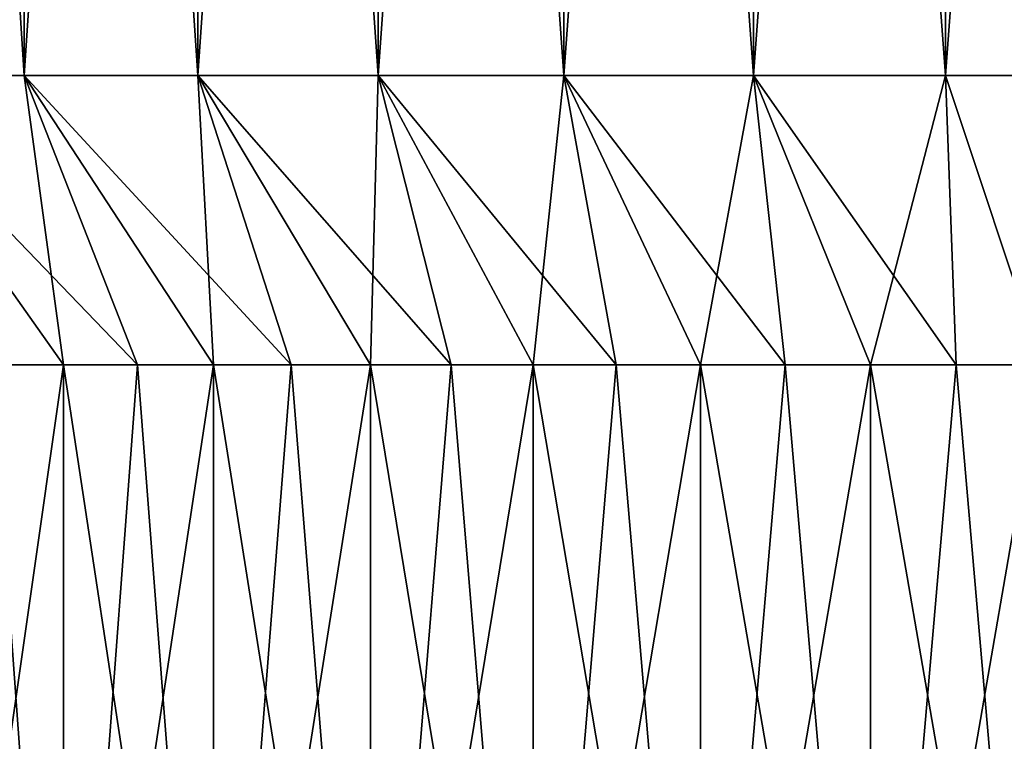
# Model space of a CAD drawing. Header units: metres. Extents: x -104 to 104, y -68 to 90.
# Tile 720 of 744: x 70.31 to 76.27, y 68.81 to 73.18. Entities that reach past the tile are written whole.
import ezdxf

# ---------------------------------------------------------------- set-up
doc = ezdxf.new("R2010")
doc.units = ezdxf.units.M
doc.layers.add('solid_FIT-BATH-153_SW0002', color=7, linetype='CONTINUOUS')

msp = doc.modelspace()

# ---------------------------------------------------------------- linework, layer by layer
at = {"layer": 'solid_FIT-BATH-153_SW0002'}
for points in [[(69.338684, 72.836777, -10.849681), (69.338684, 88.586777, -10.849681), (70.339783, 88.586777, -11.447784)], [(70.339783, 72.836777, -11.447784), (69.338684, 72.836777, -10.849681), (70.339783, 88.586777, -11.447784)], [(70.339783, 72.836777, 11.447784), (70.339783, 88.586777, 11.447784), (69.338684, 88.586777, 10.849681)], [(69.338684, 72.836777, 10.849681), (70.339783, 72.836777, 11.447784), (69.338684, 88.586777, 10.849681)], [(70.339783, 72.836777, -11.447784), (70.339783, 88.586777, -11.447784), (71.390457, 88.586777, -11.953767)], [(71.390457, 72.836777, -11.953767), (70.339783, 72.836777, -11.447784), (71.390457, 88.586777, -11.953767)], [(71.390457, 72.836777, 11.953767), (71.390457, 88.586777, 11.953767), (70.339783, 88.586777, 11.447784)], [(70.339783, 72.836777, 11.447784), (71.390457, 72.836777, 11.953767), (70.339783, 88.586777, 11.447784)], [(71.390457, 72.836777, -11.953767), (71.390457, 88.586777, -11.953767), (72.48278, 88.586777, -12.363734)], [(72.48278, 72.836777, -12.363734), (71.390457, 72.836777, -11.953767), (72.48278, 88.586777, -12.363734)], [(72.48278, 72.836777, 12.363734), (72.48278, 88.586777, 12.363734), (71.390457, 88.586777, 11.953767)], [(71.390457, 72.836777, 11.953767), (72.48278, 72.836777, 12.363734), (71.390457, 88.586777, 11.953767)], [(72.48278, 72.836777, -12.363734), (72.48278, 88.586777, -12.363734), (73.60746, 88.586777, -12.674116)], [(73.60746, 72.836777, -12.674116), (72.48278, 72.836777, -12.363734), (73.60746, 88.586777, -12.674116)], [(73.60746, 72.836777, 12.674116), (73.60746, 88.586777, 12.674116), (72.48278, 88.586777, 12.363734)], [(72.48278, 72.836777, 12.363734), (73.60746, 72.836777, 12.674116), (72.48278, 88.586777, 12.363734)], [(73.60746, 72.836777, -12.674116), (73.60746, 88.586777, -12.674116), (74.754883, 88.586777, -12.882335)], [(74.754883, 72.836777, -12.882335), (73.60746, 72.836777, -12.674116), (74.754883, 88.586777, -12.882335)], [(74.754883, 72.836777, 12.882335), (74.754883, 88.586777, 12.882335), (73.60746, 88.586777, 12.674116)], [(73.60746, 72.836777, 12.674116), (74.754883, 72.836777, 12.882335), (73.60746, 88.586777, 12.674116)], [(74.754883, 72.836777, -12.882335), (74.754883, 88.586777, -12.882335), (75.916344, 88.586777, -12.986892)], [(75.916344, 72.836777, -12.986892), (74.754883, 72.836777, -12.882335), (75.916344, 88.586777, -12.986892)], [(75.916344, 72.836777, 12.986892), (75.916344, 88.586777, 12.986892), (74.754883, 88.586777, 12.882335)], [(74.754883, 72.836777, 12.882335), (75.916344, 72.836777, 12.986892), (74.754883, 88.586777, 12.882335)], [(75.916344, 72.836777, -12.986892), (75.916344, 88.586777, -12.986892), (77.083656, 88.586777, -12.986892)], [(77.083656, 72.836777, -12.986892), (75.916344, 72.836777, -12.986892), (77.083656, 88.586777, -12.986892)], [(77.083656, 72.836777, 12.986892), (77.083656, 88.586777, 12.986892), (75.916344, 88.586777, 12.986892)], [(75.916344, 72.836777, 12.986892), (77.083656, 72.836777, 12.986892), (75.916344, 88.586777, 12.986892)], [(70.577568, 71.086777, -9.564901), (69.338684, 72.836777, -10.849681), (70.339783, 72.836777, -11.447784)], [(70.577568, 71.086777, -9.564901), (70.142036, 71.086777, -9.281101), (69.338684, 72.836777, -10.849681)], [(71.025734, 71.086777, 9.828269), (70.339783, 72.836777, 11.447784), (69.338684, 72.836777, 10.849681)], [(70.577568, 71.086777, 9.564901), (71.025734, 71.086777, 9.828269), (69.338684, 72.836777, 10.849681)], [(70.142036, 71.086777, 9.281101), (70.577568, 71.086777, 9.564901), (69.338684, 72.836777, 10.849681)], [(71.485596, 71.086777, -10.070663), (70.339783, 72.836777, -11.447784), (71.390457, 72.836777, -11.953767)], [(71.025734, 71.086777, -9.828269), (70.577568, 71.086777, -9.564901), (70.339783, 72.836777, -11.447784)], [(71.485596, 71.086777, -10.070663), (71.025734, 71.086777, -9.828269), (70.339783, 72.836777, -11.447784)], [(71.956131, 71.086777, 10.291537), (71.390457, 72.836777, 11.953767), (70.339783, 72.836777, 11.447784)], [(71.485596, 71.086777, 10.070663), (71.956131, 71.086777, 10.291537), (70.339783, 72.836777, 11.447784)], [(71.025734, 71.086777, 9.828269), (71.485596, 71.086777, 10.070663), (70.339783, 72.836777, 11.447784)], [(72.436195, 71.086777, -10.490375), (71.390457, 72.836777, -11.953767), (72.48278, 72.836777, -12.363734)], [(71.956131, 71.086777, -10.291537), (71.485596, 71.086777, -10.070663), (71.390457, 72.836777, -11.953767)], [(72.436195, 71.086777, -10.490375), (71.956131, 71.086777, -10.291537), (71.390457, 72.836777, -11.953767)], [(72.924721, 71.086777, 10.666764), (72.48278, 72.836777, 12.363734), (71.390457, 72.836777, 11.953767)], [(72.436195, 71.086777, 10.490375), (72.924721, 71.086777, 10.666764), (71.390457, 72.836777, 11.953767)], [(71.956131, 71.086777, 10.291537), (72.436195, 71.086777, 10.490375), (71.390457, 72.836777, 11.953767)], [(72.924721, 71.086777, -10.666764), (72.436195, 71.086777, -10.490375), (72.48278, 72.836777, -12.363734)], [(73.420921, 71.086777, -10.820433), (72.48278, 72.836777, -12.363734), (73.60746, 72.836777, -12.674116)], [(73.420921, 71.086777, -10.820433), (72.924721, 71.086777, -10.666764), (72.48278, 72.836777, -12.363734)], [(73.924019, 71.086777, 10.95111), (73.60746, 72.836777, 12.674116), (72.48278, 72.836777, 12.363734)], [(73.420921, 71.086777, 10.820433), (73.924019, 71.086777, 10.95111), (72.48278, 72.836777, 12.363734)], [(72.924721, 71.086777, 10.666764), (73.420921, 71.086777, 10.820433), (72.48278, 72.836777, 12.363734)], [(73.924019, 71.086777, -10.95111), (73.420921, 71.086777, -10.820433), (73.60746, 72.836777, -12.674116)], [(74.432869, 71.086777, -11.058456), (73.60746, 72.836777, -12.674116), (74.754883, 72.836777, -12.882335)], [(74.432869, 71.086777, -11.058456), (73.924019, 71.086777, -10.95111), (73.60746, 72.836777, -12.674116)], [(74.946075, 71.086777, 11.142163), (74.754883, 72.836777, 12.882335), (73.60746, 72.836777, 12.674116)], [(74.432869, 71.086777, 11.058456), (74.946075, 71.086777, 11.142163), (73.60746, 72.836777, 12.674116)], [(73.924019, 71.086777, 10.95111), (74.432869, 71.086777, 11.058456), (73.60746, 72.836777, 12.674116)], [(74.946075, 71.086777, -11.142163), (74.432869, 71.086777, -11.058456), (74.754883, 72.836777, -12.882335)], [(75.462311, 71.086777, -11.20204), (74.754883, 72.836777, -12.882335), (75.916344, 72.836777, -12.986892)], [(75.462311, 71.086777, -11.20204), (74.946075, 71.086777, -11.142163), (74.754883, 72.836777, -12.882335)], [(75.980606, 71.086777, 11.238004), (75.916344, 72.836777, 12.986892), (74.754883, 72.836777, 12.882335)], [(75.462311, 71.086777, 11.20204), (75.980606, 71.086777, 11.238004), (74.754883, 72.836777, 12.882335)], [(74.946075, 71.086777, 11.142163), (75.462311, 71.086777, 11.20204), (74.754883, 72.836777, 12.882335)], [(75.980606, 71.086777, -11.238004), (75.462311, 71.086777, -11.20204), (75.916344, 72.836777, -12.986892)], [(76.5, 71.086777, -11.25), (75.916344, 72.836777, -12.986892), (77.083656, 72.836777, -12.986892)], [(76.5, 71.086777, -11.25), (75.980606, 71.086777, -11.238004), (75.916344, 72.836777, -12.986892)], [(76.5, 71.086777, 11.25), (77.083656, 72.836777, 12.986892), (75.916344, 72.836777, 12.986892)], [(75.980606, 71.086777, 11.238004), (76.5, 71.086777, 11.25), (75.916344, 72.836777, 12.986892)], [(70.577568, 65.086777, 9.564901), (70.142036, 71.086777, 9.281101), (69.720154, 71.086777, 8.977536)], [(69.720154, 65.086777, 8.977536), (70.577568, 65.086777, 9.564901), (69.720154, 71.086777, 8.977536)], [(69.720154, 65.086777, -8.977536), (70.142036, 71.086777, -9.281101), (70.577568, 71.086777, -9.564901)], [(70.577568, 65.086777, -9.564901), (69.720154, 65.086777, -8.977536), (70.577568, 71.086777, -9.564901)], [(70.577568, 65.086777, 9.564901), (70.577568, 71.086777, 9.564901), (70.142036, 71.086777, 9.281101)], [(71.485596, 65.086777, 10.070663), (71.025734, 71.086777, 9.828269), (70.577568, 71.086777, 9.564901)], [(70.577568, 65.086777, 9.564901), (71.485596, 65.086777, 10.070663), (70.577568, 71.086777, 9.564901)], [(70.577568, 65.086777, -9.564901), (70.577568, 71.086777, -9.564901), (71.025734, 71.086777, -9.828269)], [(70.577568, 65.086777, -9.564901), (71.025734, 71.086777, -9.828269), (71.485596, 71.086777, -10.070663)], [(71.485596, 65.086777, -10.070663), (70.577568, 65.086777, -9.564901), (71.485596, 71.086777, -10.070663)], [(71.485596, 65.086777, 10.070663), (71.485596, 71.086777, 10.070663), (71.025734, 71.086777, 9.828269)], [(72.436195, 65.086777, 10.490375), (71.956131, 71.086777, 10.291537), (71.485596, 71.086777, 10.070663)], [(71.485596, 65.086777, 10.070663), (72.436195, 65.086777, 10.490375), (71.485596, 71.086777, 10.070663)], [(71.485596, 65.086777, -10.070663), (71.485596, 71.086777, -10.070663), (71.956131, 71.086777, -10.291537)], [(71.485596, 65.086777, -10.070663), (71.956131, 71.086777, -10.291537), (72.436195, 71.086777, -10.490375)], [(72.436195, 65.086777, -10.490375), (71.485596, 65.086777, -10.070663), (72.436195, 71.086777, -10.490375)], [(72.436195, 65.086777, 10.490375), (72.436195, 71.086777, 10.490375), (71.956131, 71.086777, 10.291537)], [(73.420921, 65.086777, 10.820433), (72.924721, 71.086777, 10.666764), (72.436195, 71.086777, 10.490375)], [(72.436195, 65.086777, 10.490375), (73.420921, 65.086777, 10.820433), (72.436195, 71.086777, 10.490375)], [(72.436195, 65.086777, -10.490375), (72.436195, 71.086777, -10.490375), (72.924721, 71.086777, -10.666764)], [(72.436195, 65.086777, -10.490375), (72.924721, 71.086777, -10.666764), (73.420921, 71.086777, -10.820433)], [(73.420921, 65.086777, -10.820433), (72.436195, 65.086777, -10.490375), (73.420921, 71.086777, -10.820433)], [(73.420921, 65.086777, 10.820433), (73.420921, 71.086777, 10.820433), (72.924721, 71.086777, 10.666764)], [(74.432869, 65.086777, 11.058456), (73.924019, 71.086777, 10.95111), (73.420921, 71.086777, 10.820433)], [(73.420921, 65.086777, 10.820433), (74.432869, 65.086777, 11.058456), (73.420921, 71.086777, 10.820433)], [(73.420921, 65.086777, -10.820433), (73.420921, 71.086777, -10.820433), (73.924019, 71.086777, -10.95111)], [(73.420921, 65.086777, -10.820433), (73.924019, 71.086777, -10.95111), (74.432869, 71.086777, -11.058456)], [(74.432869, 65.086777, -11.058456), (73.420921, 65.086777, -10.820433), (74.432869, 71.086777, -11.058456)], [(74.432869, 65.086777, 11.058456), (74.432869, 71.086777, 11.058456), (73.924019, 71.086777, 10.95111)], [(75.462311, 65.086777, 11.20204), (74.946075, 71.086777, 11.142163), (74.432869, 71.086777, 11.058456)], [(74.432869, 65.086777, 11.058456), (75.462311, 65.086777, 11.20204), (74.432869, 71.086777, 11.058456)], [(74.432869, 65.086777, -11.058456), (74.432869, 71.086777, -11.058456), (74.946075, 71.086777, -11.142163)], [(74.432869, 65.086777, -11.058456), (74.946075, 71.086777, -11.142163), (75.462311, 71.086777, -11.20204)], [(75.462311, 65.086777, -11.20204), (74.432869, 65.086777, -11.058456), (75.462311, 71.086777, -11.20204)], [(75.462311, 65.086777, 11.20204), (75.462311, 71.086777, 11.20204), (74.946075, 71.086777, 11.142163)], [(76.5, 65.086777, 11.25), (75.980606, 71.086777, 11.238004), (75.462311, 71.086777, 11.20204)], [(75.462311, 65.086777, 11.20204), (76.5, 65.086777, 11.25), (75.462311, 71.086777, 11.20204)], [(75.462311, 65.086777, -11.20204), (75.462311, 71.086777, -11.20204), (75.980606, 71.086777, -11.238004)], [(75.462311, 65.086777, -11.20204), (75.980606, 71.086777, -11.238004), (76.5, 71.086777, -11.25)], [(76.5, 65.086777, -11.25), (75.462311, 65.086777, -11.20204), (76.5, 71.086777, -11.25)], [(76.5, 65.086777, 11.25), (76.5, 71.086777, 11.25), (75.980606, 71.086777, 11.238004)]]:
    msp.add_3dface(points, dxfattribs=at)

doc.saveas('drawing.dxf')
